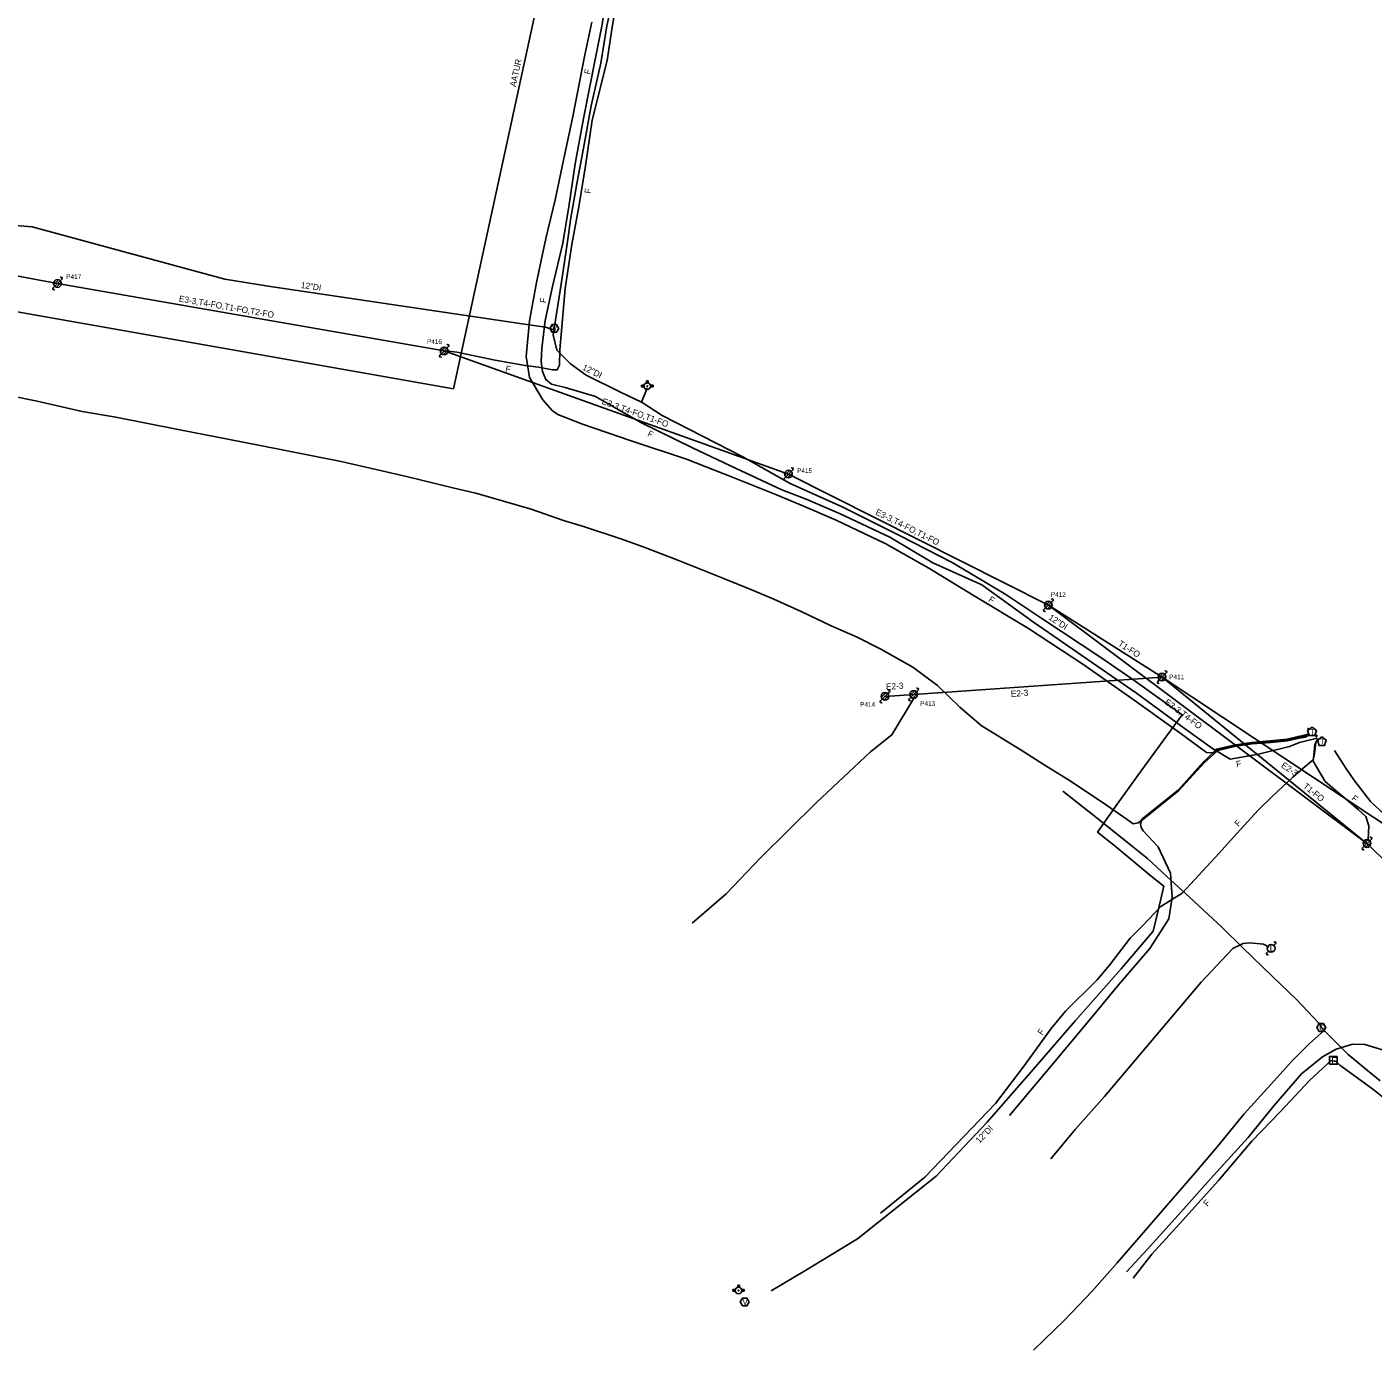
# Model space of a CAD drawing. Extents: x 1741604 to 1825760, y 1164229 to 1194908.
# Drawn here: x 1819688 to 1820556, y 1191145 to 1191998 of the extents above; entities that cross this region are included whole.
import ezdxf

# ---------------------------------------------------------------- set-up
doc = ezdxf.new("R2010")
doc.units = 0
for name, color, linetype in [('RD_EX_SU_Elec', 7, 'Continuous'), ('RD_EX_SU_Gas', 7, 'Continuous'), ('RD_EX_SU_H2O', 7, 'Continuous'), ('RD_EX_SU_Ovhd', 7, 'Continuous'), ('RD_EX_SU_Pole', 7, 'Continuous'), ('RD_EX_SU_Telecom', 7, 'Continuous'), ('RD_EX_SU_TX_H2O', 7, 'Continuous'), ('RD_EX_SU_TX_Pole', 7, 'Continuous'), ('RD_EX_SU_TX_Telecom', 7, 'Continuous')]:
    doc.layers.add(name, color=color, linetype=linetype)

# ---------------------------------------------------------------- blocks, each defined once
blk = doc.blocks.new('SUE_WV')
at = {"layer": 'RD_EX_SU_H2O'}
blk.add_lwpolyline([(2.89, 0), (1.44, 2.5), (-1.44, 2.5), (-2.89, 0), (-1.44, -2.5), (1.44, -2.5)], close=True, dxfattribs=at)
blk.add_text('V', height=3.75, dxfattribs=at).set_placement((-1.43, -1.88))
blk = doc.blocks.new('SUE_WFH')
at = {"layer": 'RD_EX_SU_H2O'}
for p, q in [((-2.01, 0.6), (-3.65, 0.6)), ((-3.65, 0.6), (-3.65, -0.45)), ((-0.48, 3.38), (-0.48, 2.04)), ((0.57, 3.38), (-0.48, 3.38)), ((0.57, 2.02), (0.57, 3.38)), ((3.7, 0.6), (2.01, 0.6)), ((3.7, -0.45), (3.7, 0.6)), ((-3.65, -0.45), (-2.05, -0.45)), ((2.05, -0.45), (3.7, -0.45))]:
    blk.add_line(p, q, dxfattribs=at)
for radius in [2.1, 0.263]:
    blk.add_circle((0, 0), radius, dxfattribs=at)
for start, end in [(163.3387, 192.31502), (74.24552, 103.21276), (347.68498, 16.6613)]:
    blk.add_arc((0, 0), 2.1, start, end, dxfattribs=at)
blk = doc.blocks.new('SUE_GVC')
at = {"layer": 'RD_EX_SU_Gas'}
blk.add_lwpolyline([(1.44, -2.5), (2.89, 0), (1.44, 2.5), (-1.44, 2.5), (-2.89, 0), (-1.44, -2.5)], close=True, dxfattribs=at)
blk.add_text('G', height=3.75, dxfattribs=at).set_placement((-1.34, -1.88))
blk = doc.blocks.new('SUE_PP')
at = {"layer": 'RD_EX_SU_Pole'}
for p, q in [((-2.41, -0.65), (0.65, 2.41)), ((-1.77, -1.77), (1.77, 1.77)), ((-0.65, -2.41), (2.41, 0.65)), ((1.77, 1.77), (2.83, 2.83)), ((-2.83, -2.83), (-1.77, -1.77))]:
    blk.add_line(p, q, dxfattribs=at)
blk.add_circle((0, 0), 2.5, dxfattribs=at)
for centre, start, end in [((2.3, 3.36), 315, 135), ((-2.3, -3.36), 135, 315)]:
    blk.add_arc(centre, 0.75, start, end, dxfattribs=at)

msp = doc.modelspace()

# ---------------------------------------------------------------- linework, layer by layer
at = {"layer": 'RD_EX_SU_Elec'}
for points in [[(1820117.23, 1191420.46), (1820139.16, 1191439.31), (1820161.2, 1191462.5), (1820197.42, 1191498.27), (1820232.28, 1191530.9), (1820245.99, 1191541.84), (1820260.6, 1191566.08)], [(1820531.48, 1191531.69), (1820539.33, 1191519.78), (1820543.95, 1191512.8), (1820554.72, 1191498.92), (1820566.71, 1191487.66), (1820596, 1191467.52), (1820611.35, 1191452.66)], [(1820348.6, 1191268.45), (1820364.31, 1191287.4), (1820383.23, 1191308.59), (1820445.62, 1191382.43), (1820465.97, 1191404.13), (1820472.71, 1191407.24), (1820476.96, 1191407.7), (1820485.75, 1191406.82), (1820489.35, 1191404.99)], [(1820397.44, 1191195.65), (1820410.78, 1191210.12), (1820430.67, 1191232.22), (1820453.54, 1191257.69), (1820475.8, 1191282.25), (1820492.44, 1191302.57), (1820510.32, 1191323.24), (1820523.78, 1191334.32), (1820532.63, 1191339.18), (1820543.19, 1191342.42), (1820551.02, 1191342.27), (1820563.15, 1191338.5)]]:
    msp.add_lwpolyline(points, dxfattribs=at)
at = {"layer": 'RD_EX_SU_Gas'}
for points in [[(1820356.38, 1191505.62), (1820378.54, 1191488.19), (1820401.21, 1191469.89), (1820410.93, 1191462.17), (1820423.3, 1191450.65), (1820438.07, 1191437.28), (1820459.18, 1191417.57), (1820472.14, 1191404.77), (1820491.57, 1191386.07), (1820507.34, 1191371.1), (1820521.32, 1191356.1), (1820522.41, 1191354.63), (1820522.99, 1191353.17), (1820524.24, 1191351.86), (1820540.44, 1191335.88), (1820552.74, 1191325.4), (1820560.89, 1191318.77)], [(1820337.37, 1191145.2), (1820357.64, 1191164.75), (1820375.15, 1191183.24), (1820391.38, 1191201.45), (1820406.75, 1191219.39), (1820421.97, 1191236.64), (1820440.08, 1191257.73), (1820456.04, 1191276.44), (1820473.33, 1191297.51), (1820490.48, 1191316.43), (1820503.99, 1191331.57), (1820515.23, 1191342.64), (1820524.79, 1191351.32)]]:
    msp.add_lwpolyline(points, dxfattribs=at)
at = {"layer": 'RD_EX_SU_H2O'}
msp.add_line((1820084.49, 1191756.32), (1820088.16, 1191765.33), dxfattribs=at)
for points in [[(1820036.51, 1191858.44), (1820038.88, 1191875.15), (1820042.84, 1191897.15), (1820047.53, 1191922.47), (1820051.99, 1191947.48), (1820058.18, 1191974.95), (1820062.15, 1191999.04), (1820067.98, 1192024.17), (1820071.51, 1192043.35), (1820077.48, 1192067.06), (1820084.61, 1192099.31), (1820091.86, 1192124.8), (1820100.41, 1192152.47), (1820104.82, 1192168.52), (1820107.91, 1192178.54)], [(1819147.33, 1191918.52), (1819544.16, 1191883.35), (1819570.61, 1191880.2), (1819605.16, 1191876.28), (1819691.46, 1191869.4), (1819815.73, 1191835.67), (1819843.7, 1191831.09), (1819985.82, 1191810.12), (1820007.46, 1191806.84)], [(1820036.51, 1191858.44), (1820032.74, 1191832.48), (1820028.36, 1191805.11), (1820027.56, 1191799.88), (1820029.89, 1191789.99), (1820038.66, 1191781.17), (1820048.91, 1191773.83), (1820071.03, 1191762.91), (1820084.99, 1191756.08), (1820097.9, 1191747.71), (1820149.94, 1191721.05)], [(1820007.46, 1191806.84), (1820022.65, 1191804.77), (1820028.04, 1191803.02)], [(1820149.94, 1191721.05), (1820180.51, 1191704), (1820213.96, 1191688.84), (1820251.31, 1191670.31), (1820284.92, 1191653.1), (1820319.56, 1191632.41)], [(1820168.21, 1191183.47), (1820189.95, 1191196.34), (1820223.8, 1191217), (1820274.56, 1191257.42), (1820307.56, 1191292.16), (1820337.07, 1191326.17), (1820364.43, 1191357.7), (1820393.91, 1191391.11), (1820414.48, 1191415.4), (1820417.89, 1191428.69), (1820421.41, 1191444.22), (1820413.31, 1191450.68), (1820390.01, 1191470.08), (1820378.66, 1191479.03), (1820391.29, 1191497.09), (1820406.78, 1191518.65), (1820423.16, 1191541.13), (1820433.19, 1191554.81), (1820401.46, 1191577.53), (1820380.81, 1191591.84), (1820342.7, 1191616.89), (1820319.56, 1191632.41)]]:
    msp.add_lwpolyline(points, dxfattribs=at)
at = {"layer": 'RD_EX_SU_Ovhd'}
for p, q in [((1819457.3, 1191879.55), (1819707.8, 1191832.9)), ((1819707.8, 1191832.9), (1819957.27, 1191789.42)), ((1819957.27, 1191789.42), (1820179.31, 1191710.02)), ((1820179.31, 1191710.02), (1820346.97, 1191625.54)), ((1820346.97, 1191625.54), (1820420.31, 1191579.15)), ((1820346.97, 1191625.54), (1820552.49, 1191471.84)), ((1820260.11, 1191567.92), (1820420.31, 1191579.15)), ((1820420.31, 1191579.15), (1820611.99, 1191452.04)), ((1820420.31, 1191579.15), (1820552.49, 1191471.84)), ((1820241.59, 1191566.68), (1820260.11, 1191567.92)), ((1820552.49, 1191471.84), (1820734.07, 1191296.93))]:
    msp.add_line(p, q, dxfattribs=at)
at = {"layer": 'RD_EX_SU_Pole'}
for p, q in [((1819705.38, 1191832.25), (1819708.44, 1191835.31)), ((1819706.03, 1191831.13), (1819709.57, 1191834.66)), ((1819707.15, 1191830.48), (1819710.21, 1191833.54)), ((1819709.57, 1191834.66), (1819710.63, 1191835.72)), ((1819704.97, 1191830.07), (1819706.03, 1191831.13)), ((1819954.86, 1191788.78), (1819957.92, 1191791.84)), ((1819955.51, 1191787.66), (1819959.04, 1191791.19)), ((1819956.63, 1191787.01), (1819959.69, 1191790.07)), ((1819959.04, 1191791.19), (1819960.1, 1191792.25)), ((1819954.45, 1191786.6), (1819955.51, 1191787.66)), ((1820176.9, 1191709.37), (1820179.96, 1191712.43)), ((1820177.54, 1191708.25), (1820181.08, 1191711.78)), ((1820181.08, 1191711.78), (1820182.14, 1191712.85)), ((1820176.48, 1191707.19), (1820177.54, 1191708.25)), ((1820178.66, 1191707.6), (1820181.73, 1191710.66)), ((1820344.56, 1191624.89), (1820347.62, 1191627.96)), ((1820345.2, 1191623.77), (1820348.74, 1191627.31)), ((1820346.32, 1191623.13), (1820349.39, 1191626.19)), ((1820348.74, 1191627.31), (1820349.8, 1191628.37)), ((1820344.14, 1191622.71), (1820345.2, 1191623.77)), ((1820487.84, 1191401.39), (1820488.9, 1191402.45)), ((1820492.44, 1191405.99), (1820493.5, 1191407.05))]:
    msp.add_line(p, q, dxfattribs=at)
for centre in [(1819707.8, 1191832.9), (1819957.27, 1191789.42), (1820179.31, 1191710.02), (1820346.97, 1191625.54), (1820490.67, 1191404.22)]:
    msp.add_circle(centre, 2.5, dxfattribs=at)
for centre, start, end in [((1819710.1, 1191836.25), 315, 135), ((1819705.5, 1191829.54), 135, 315), ((1819959.57, 1191792.78), 315, 135), ((1819954.98, 1191786.07), 135, 315), ((1820181.61, 1191713.38), 315, 135), ((1820177.01, 1191706.66), 135, 315), ((1820349.27, 1191628.9), 315, 135), ((1820344.67, 1191622.18), 135, 315), ((1820492.97, 1191407.58), 315, 135), ((1820488.37, 1191400.86), 135, 315)]:
    msp.add_arc(centre, 0.75, start, end, dxfattribs=at)
at = {"layer": 'RD_EX_SU_Telecom'}
for p, q in [((1820515.43, 1191545.4), (1820514.02, 1191546.18)), ((1820520.17, 1191540.43), (1820518.6, 1191542.22)), ((1820520.58, 1191541.05), (1820518.99, 1191542.6))]:
    msp.add_line(p, q, dxfattribs=at)
for points in [[(1820020.74, 1191776.2), (1820019.8, 1191782.68), (1820020.22, 1191791.05), (1820022.34, 1191809.12), (1820027.11, 1191831.03), (1820033.7, 1191858.96), (1820037.9, 1191883.86), (1820041.76, 1191910.02), (1820047.2, 1191939.2), (1820054.87, 1191978.46), (1820059.17, 1191999.94), (1820062.87, 1192025.73), (1820073.1, 1192071.26), (1820081.89, 1192097.42), (1820088.82, 1192119.73), (1820093.94, 1192134.6), (1820093.61, 1192137.35)], [(1819273.38, 1191837.73), (1819283.19, 1191836.01), (1819404.71, 1191814.63), (1819438.76, 1191858.18), (1819652.24, 1191819.72), (1819963.17, 1191765.03), (1820039.32, 1192115.22)], [(1819958.67, 1191789.48), (1819965.36, 1191788.65), (1819990.11, 1191783.39), (1820009.52, 1191779.93), (1820017.99, 1191779.05), (1820027.08, 1191777.25), (1820030.13, 1191777.34), (1820031.66, 1191780.35), (1820031.76, 1191790.12), (1820035.32, 1191829.6), (1820039.63, 1191857.97), (1820044.11, 1191882.32), (1820048.45, 1191908.69), (1820052.7, 1191938.14), (1820062.38, 1191976.64), (1820065.5, 1191998.17), (1820069.91, 1192024.06)], [(1820052.52, 1192001.38), (1820047.98, 1191980.33), (1820040.32, 1191940.51), (1820034.15, 1191912.36), (1820028.82, 1191886.96), (1820022.84, 1191862.03), (1820016.86, 1191833.55), (1820012.35, 1191808.75), (1820010.12, 1191785.81), (1820012.35, 1191772.27), (1820020.8, 1191757.93), (1820026.83, 1191750.92), (1820030.64, 1191748.54), (1820046.44, 1191742.31), (1820077.94, 1191731.42), (1820113.63, 1191719.54), (1820143.66, 1191707.77), (1820171.58, 1191696.66), (1820188.52, 1191689.49), (1820210, 1191680.26), (1820242.07, 1191664.99), (1820269.85, 1191649.36), (1820299.09, 1191631.62), (1820334.25, 1191610.38), (1820369.19, 1191587.42), (1820400.75, 1191565.28), (1820431.84, 1191543.08), (1820449.03, 1191530.43), (1820453.13, 1191530.22), (1820455.98, 1191532.12), (1820467.77, 1191534.98), (1820478.15, 1191536.64), (1820490.18, 1191537.63), (1820501.2, 1191538.42), (1820508.29, 1191540.19), (1820512.2, 1191541.13), (1820515.79, 1191541.49)], [(1820020.74, 1191776.2), (1820022.71, 1191770.94), (1820026.37, 1191767.99), (1820035.29, 1191765.91), (1820054.91, 1191760.12), (1820084.1, 1191743.35), (1820117.42, 1191727.04), (1820145.61, 1191713.71), (1820175.13, 1191699.84), (1820190.65, 1191693.83), (1820212.32, 1191684.58), (1820244.72, 1191669.28), (1820272.34, 1191652.9), (1820304, 1191638.56), (1820337.46, 1191614.55), (1820371.94, 1191590.6), (1820403.73, 1191568.67), (1820434.6, 1191546.1), (1820452.9, 1191533.04), (1820464.31, 1191526.31), (1820482.47, 1191529.49), (1820502.47, 1191534.41), (1820508.98, 1191537.02), (1820520.46, 1191539.72)], [(1819660.43, 1191763.87), (1819694.61, 1191757), (1819723.82, 1191750.41), (1819745.33, 1191746.78), (1819785.74, 1191738.86), (1819836.47, 1191728.92), (1819890.68, 1191718.19), (1819932.98, 1191708.44), (1819963.61, 1191700.84), (1819977.57, 1191697.72), (1820013.32, 1191687.36), (1820034.25, 1191680.18), (1820047.2, 1191676.14), (1820071.22, 1191668.31), (1820085.62, 1191663.05), (1820107.91, 1191654.46), (1820138.02, 1191642.53), (1820154.97, 1191635.7), (1820169.94, 1191629.34), (1820187.52, 1191621.32), (1820206.84, 1191612.24), (1820223.58, 1191604.85), (1820239.3, 1191596.93), (1820259.59, 1191585.43), (1820275.52, 1191573.64), (1820289.75, 1191559.63), (1820303.72, 1191547.89), (1820316.47, 1191540.02), (1820328.82, 1191532.49), (1820346.06, 1191521.42), (1820360.98, 1191512.34), (1820384.54, 1191496.63), (1820397.71, 1191487.24), (1820401.7, 1191484.54), (1820404.85, 1191485.1), (1820407.62, 1191487.09), (1820431.12, 1191505.96), (1820447.36, 1191523.8), (1820453.79, 1191529.53), (1820456.32, 1191531.7), (1820467.89, 1191534.55), (1820478.36, 1191536.17), (1820490.4, 1191536.86), (1820501.23, 1191538.05), (1820508.84, 1191539.7), (1820512.73, 1191540.48), (1820515.71, 1191542.39)], [(1820238.66, 1191233.45), (1820267.28, 1191256.68), (1820312.78, 1191304.24), (1820330.7, 1191327.52), (1820348.67, 1191352.59), (1820358.07, 1191363.8), (1820378.51, 1191383.93), (1820386.44, 1191393.42), (1820399.66, 1191410.8), (1820407.85, 1191419.06), (1820419.53, 1191431.12), (1820433.26, 1191439.81), (1820457.16, 1191465.69), (1820466.35, 1191475.93), (1820482.26, 1191493.4), (1820491.49, 1191502.37), (1820504.62, 1191514.58), (1820511.38, 1191520.35), (1820517.86, 1191525.75), (1820518.74, 1191529.64), (1820519.45, 1191536.87), (1820520.97, 1191539.38)], [(1820321.86, 1191296.54), (1820349.08, 1191328.64), (1820362.02, 1191344.28), (1820375.13, 1191360.15), (1820392.5, 1191381.01), (1820412.42, 1191404.19), (1820424.71, 1191423.27), (1820426.91, 1191437.06), (1820425.78, 1191452.64), (1820417.72, 1191469.72), (1820408.02, 1191480), (1820406.75, 1191482.1), (1820406.36, 1191484.51), (1820407.15, 1191487.46), (1820430.84, 1191506.36), (1820446.77, 1191524.27), (1820454.01, 1191531), (1820455.24, 1191532.59), (1820467.85, 1191535.42), (1820478.17, 1191537.02), (1820490.11, 1191537.99), (1820501.02, 1191539.06), (1820508.02, 1191540.9), (1820512.16, 1191541.59), (1820514.57, 1191542.37)], [(1820520.54, 1191538.8), (1820518.75, 1191535.73), (1820517.8, 1191525), (1820525.47, 1191511.91), (1820546.73, 1191493.75), (1820551.66, 1191489.29), (1820551.74, 1191489.21), (1820553.72, 1191483.12), (1820553.33, 1191474.7)], [(1820401.64, 1191191.64), (1820413.7, 1191207.1), (1820433.83, 1191229.18), (1820456.81, 1191254.54), (1820478.18, 1191279.82), (1820496.67, 1191299.09), (1820515.59, 1191319.16), (1820529.42, 1191331.83), (1820532.45, 1191331.17), (1820534.97, 1191328.91), (1820548.22, 1191319.22), (1820556.16, 1191313.41), (1820569.93, 1191302.49)]]:
    msp.add_lwpolyline(points, dxfattribs=at)
for points in [[(1820517.03, 1191546.79), (1820514.17, 1191544.72), (1820515.26, 1191541.36), (1820518.79, 1191541.36), (1820519.88, 1191544.72)], [(1820523.36, 1191540.55), (1820520.51, 1191538.47), (1820521.6, 1191535.12), (1820525.12, 1191535.12), (1820526.21, 1191538.47)], [(1820533.32, 1191334.53), (1820528.32, 1191334.53), (1820528.32, 1191329.53), (1820533.32, 1191329.53)]]:
    msp.add_lwpolyline(points, close=True, dxfattribs=at)

# ---------------------------------------------------------------- block references
at = {"layer": 'RD_EX_SU_Gas'}
msp.add_blockref('SUE_GVC', (1820522.99, 1191353.17), dxfattribs=at)
at = {"layer": 'RD_EX_SU_H2O'}
for name, p in [('SUE_WV', (1820028.27, 1191803.96)), ('SUE_WFH', (1820088.25, 1191766.67)), ('SUE_WFH', (1820147.09, 1191183.66)), ('SUE_WV', (1820151.12, 1191176.23))]:
    msp.add_blockref(name, p, dxfattribs=at)
at = {"layer": 'RD_EX_SU_Pole'}
for p in [(1820420.31, 1191579.15), (1820241.59, 1191566.68), (1820260.11, 1191567.92), (1820552.49, 1191471.84)]:
    msp.add_blockref('SUE_PP', p, dxfattribs=at)

# ---------------------------------------------------------------- texts
at = {"layer": 'RD_EX_SU_Ovhd'}
for s, rotation, p in [('E3-3,T4-FO,T1-FO,T2-FO', 350.11537, (1819785.87, 1191821.32)), ('E3-3,T4-FO,T1-FO', 340.32152, (1820058.56, 1191755.32)), ('E3-3,T4-FO,T1-FO', 333.25858, (1820235.03, 1191684.18)), ('T1-FO', 327.68337, (1820391.55, 1191599.71)), ('E2-3', 3.80368, (1820242.35, 1191570.91)), ('E2-3', 4.01198, (1820322.89, 1191566.3)), ('E3-3,T4-FO', 323.20863, (1820421.58, 1191562.25)), ('E2-3', 326.44946, (1820496.77, 1191521.24)), ('T1-FO', 320.92973, (1820510.94, 1191508.15))]:
    msp.add_text(s, height=4, rotation=rotation, dxfattribs=at).set_placement(p)
at = {"layer": 'RD_EX_SU_Pole'}
msp.add_text('L', height=4, dxfattribs=at).set_placement((1820489.81, 1191402.22))
at = {"layer": 'RD_EX_SU_Telecom'}
for s, height, p in [('T', 3.75, (1820515.77, 1191541.92)), ('T', 3.75, (1820522.1, 1191535.67)), ('F', 4, (1820529.58, 1191330.03))]:
    msp.add_text(s, height=height, dxfattribs=at).set_placement(p)
msp.add_text('F', height=4, rotation=47.68244, dxfattribs=at).set_placement((1820469.55, 1191482.42))
at = {"layer": 'RD_EX_SU_TX_H2O'}
for rotation, p in [(351.60695, (1819864.56, 1191830.04)), (333.73184, (1820045.96, 1191777.51)), (326.67758, (1820346.69, 1191616.66)), (46.47426, (1820302.57, 1191278.2))]:
    msp.add_text('12"DI', height=4, rotation=rotation, dxfattribs=at).set_placement(p)
at = {"layer": 'RD_EX_SU_TX_Pole'}
for s, p in [('P417', (1819713.44, 1191835.85)), ('P416', (1819946.14, 1191793.98)), ('P415', (1820184.89, 1191710.73)), ('P412', (1820348.54, 1191630.85)), ('P411', (1820424.92, 1191577.76)), ('P414', (1820225.54, 1191559.99)), ('P413', (1820264.3, 1191560.58))]:
    msp.add_text(s, height=3, dxfattribs=at).set_placement(p)
at = {"layer": 'RD_EX_SU_TX_Telecom'}
for s, rotation, p in [('AATUR', 77.73212, (1820003.4, 1191959.44)), ('F', 78.9437, (1820051.38, 1191967.53)), ('F', 80.65996, (1820051.56, 1191890.66)), ('F', 77.73913, (1820022.68, 1191820.07)), ('F', 349.8742, (1819996.51, 1191776.15)), ('F', 333.91983, (1820088.01, 1191734.76)), ('F', 324.3331, (1820307.91, 1191628.37)), ('F', 9.92502, (1820468.48, 1191520.95)), ('F', 319.49764, (1820542.11, 1191500.33)), ('F', 54.36076, (1820342.86, 1191347.92)), ('F', 47.81753, (1820449.48, 1191237.51))]:
    msp.add_text(s, height=4, rotation=rotation, dxfattribs=at).set_placement(p)

doc.saveas('drawing.dxf')
